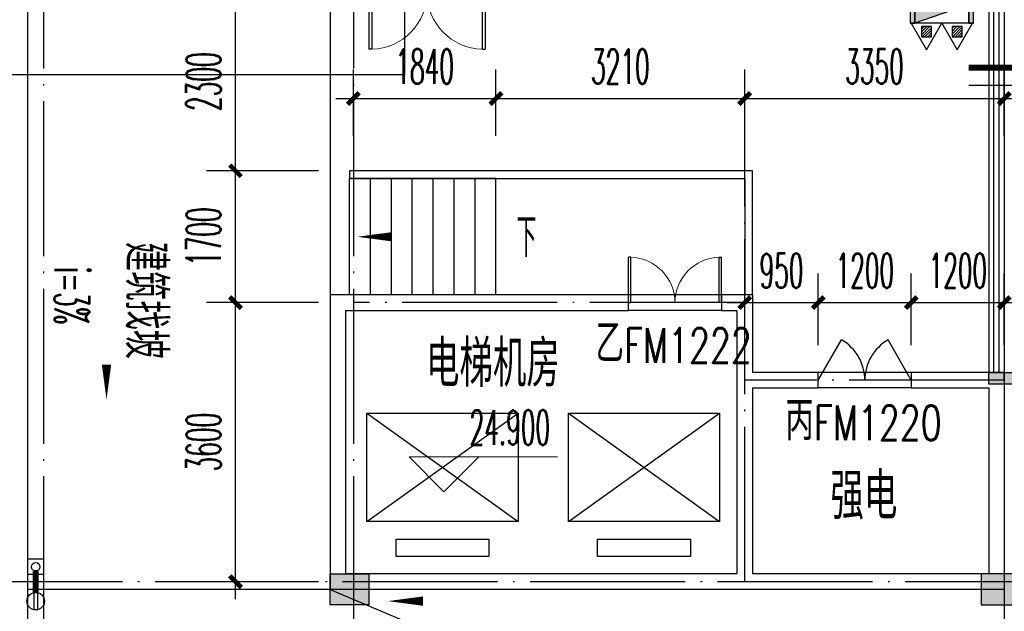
# Model space of a CAD drawing. Extents: x 1779708 to 7299578, y -1121471 to 88434.
# Tile 492 of 656: x 4882161 to 4894867, y -1036325 to -1028693. Entities that reach past the tile are written whole.
import ezdxf

# ---------------------------------------------------------------- set-up
doc = ezdxf.new("R2010")
doc.units = 0
doc.header["$LTSCALE"] = 1000
doc.header["$MEASUREMENT"] = 0
doc.linetypes.add('DASH', pattern=[0.35, 0.25, -0.1])
doc.linetypes.add('DOTE', pattern=[2.42, 2, -0.2, 0.02, -0.2])
doc.layers.get('0').update_dxf_attribs({"linetype": 'CONTINUOUS'})
doc.layers.get('Defpoints').update_dxf_attribs({"linetype": 'CONTINUOUS'})
for name, color, linetype in [('11111111111111111111111111111', 50, 'DASH'), ('a-dims', 7, 'CONTINUOUS'), ('DIM_IDEN', 3, 'CONTINUOUS'), ('DIM_SYMB', 3, 'CONTINUOUS'), ('DIM_污水', 3, 'CONTINUOUS'), ('DOTE', 1, 'DOTE'), ('EQUIP_灭火器', 7, 'CONTINUOUS'), ('EQUIP_雨水斗', 7, 'CONTINUOUS'), ('EVTR', 2, 'CONTINUOUS'), ('P_PS_DIM', 1, 'CONTINUOUS'), ('PIPE-虹吸雨水', 4, 'CONTINUOUS'), ('PUB_DIM', 3, 'CONTINUOUS'), ('PUB_TEXT', 7, 'CONTINUOUS'), ('SPACE', 7, 'CONTINUOUS'), ('STAIR', 2, 'CONTINUOUS'), ('WALL', 255, 'CONTINUOUS'), ('WINDOW', 2, 'CONTINUOUS'), ('WINDOW_TEXT', 7, 'CONTINUOUS'), ('修改', 6, 'CONTINUOUS'), ('墙柱', 2, 'CONTINUOUS'), ('室外构件', 4, 'CONTINUOUS'), ('栏杆', 6, 'CONTINUOUS'), ('消火栓', 4, 'CONTINUOUS')]:
    doc.layers.add(name, color=color, linetype=linetype)
doc.layers.add('DIM_ELEV', color=3, linetype='CONTINUOUS', lineweight=13)
doc.styles.add('_TCH_DIM', font='SIMPLEX.shx', dxfattribs={"width": 0.7, "bigfont": 'GBCBIG.shx'})
doc.styles.add('_TCH_DIM_T3', font='SIMPLEX.shx', dxfattribs={"width": 0.494118, "bigfont": 'GBCBIG.shx'})
doc.styles.add('_TCH_SPACE', font='SIMPLEX', dxfattribs={"height": 5, "bigfont": 'GBCBIG'})
doc.styles.add('_TCH_WINDOW', font='SIMPLEX', dxfattribs={"height": 3.5, "bigfont": 'GBCBIG'})
doc.styles.get("Standard").update_dxf_attribs({"font": 'GBENOR', "bigfont": 'GBCBIG'})
doc.dimstyles.new('_TCH_ARCH&&150', dxfattribs={"dimtxt": 446.25, "dimasz": 150, "dimexe": 375, "dimexo": 450, "dimgap": 189.375, "dimtad": 1, "dimdec": 0, "dimzin": 0, "dimdsep": 46, "dimtxsty": '_TCH_DIM_T3', "dimblk": 'ARCHTICK', "dimcen": 0.09, "dimdle": 225, "dimclrt": 7, "dimazin": 2, "dimtfac": 1, "dimtdec": 0, "dimtix": 1, "dimtmove": 2, "dimatfit": 3, "dimfxl": 250, "dimtolj": 1, "dimtzin": 0, "dimarcsym": 0})

# ---------------------------------------------------------------- blocks, each defined once
blk = doc.blocks.new('A$C159220C3')
at = {"layer": 'DOTE'}
for p, q in [((64000, 149200), (64000, 7200)), ((68000, 149200), (68000, 7200)), ((76400, 149200), (76400, 7200)), ((86800, 34100), (59600, 34100))]:
    blk.add_line(p, q, dxfattribs=at)
blk = doc.blocks.new('A$C58884EFE')
at = {"layer": '墙柱'}
h = blk.add_hatch(color=256, dxfattribs=at)
h.paths.add_polyline_path([(0, 0), (300, 0), (300, 300), (0, 300)])
h.paths.add_polyline_path([(0, 5300), (500, 5300), (500, 5800), (0, 5800)])
h.paths.add_polyline_path([(8200, 1100), (8700, 1100), (8700, 1600), (8200, 1600)])
h.paths.add_polyline_path([(8400, 13600), (8900, 13600), (8900, 13200), (8400, 13200)])
h.paths.add_polyline_path([(0, 13200), (500, 13200), (500, 13600), (0, 13600)])
h.paths.add_polyline_path([(8200, 5300), (8700, 5300), (8700, 5800), (8200, 5800)])
for points in [[(0, 13200), (500, 13200), (500, 13600), (0, 13600)], [(8400, 13600), (8900, 13600), (8900, 13200), (8400, 13200)], [(0, 5300), (500, 5300), (500, 5800), (0, 5800)], [(8200, 5300), (8700, 5300), (8700, 5800), (8200, 5800)], [(8200, 1100), (8700, 1100), (8700, 1600), (8200, 1600)], [(0, 0), (300, 0), (300, 300), (0, 300)]]:
    blk.add_lwpolyline(points, close=True, dxfattribs=at)
blk = doc.blocks.new('消火栓')
blk.add_hatch(color=256).paths.add_polyline_path([(-424, -125), (-364, -125), (-364, 115), (336, 115), (336, -125), (396, -125), (396, 175), (-424, 175)])
at = {"color": 1}
for p, q in [((-364, 115), (-364, -125)), ((336, 115), (-364, 115)), ((336, 115), (-364, -125)), ((336, -125), (336, 115)), ((336, -125), (-364, -125))]:
    blk.add_line(p, q, dxfattribs=at)
at = {"color": 2}
blk.add_lwpolyline([(-424, -125), (-364, -125), (-364, 115), (336, 115), (336, -125), (396, -125), (396, 175), (-424, 175), (-424, -125), (-424, -125)], dxfattribs=at)
at = {"color": 1}
blk.add_solid([(-364, 115), (-364, -125), (336, 115)], dxfattribs=at)
blk = doc.blocks.new('$TwtSys$00000545')
h = blk.add_hatch()
h.set_pattern_fill('ANSI31', color=256, scale=200, angle=180, style=0)
h.set_pattern_definition([(225, (199409.273, 63921.482), (17.6776695, -17.6776695), [])])
h.paths.add_polyline_path([(65, 174), (-65, 174), (-65, 44), (65, 44)])
for p, q in [((0, 344), (-198, 0)), ((198, 0), (0, 344)), ((-198, 0), (198, 0))]:
    blk.add_line(p, q)
blk.add_lwpolyline([(65, 174), (-65, 174), (-65, 44), (65, 44)], close=True)
blk = doc.blocks.new('a1')
at = {"layer": '11111111111111111111111111111'}
for p, q in [((59122, 49136), (59122, 48936)), ((59322, 49136), (59122, 49136)), ((59322, 48936), (59322, 49136)), ((59122, 48936), (59322, 48936))]:
    blk.add_line(p, q, dxfattribs=at)
blk = doc.blocks.new('$TwtSys$00000139')
at = {"color": 7}
for p, q in [((-19, 92, 0), (-19, -92, 0)), ((19, 92, 0), (19, -92, 0))]:
    blk.add_line(p, q, dxfattribs=at)
blk.add_circle((0, 0, 0), 93.8)
blk = doc.blocks.new('$DorLib2D$00000231')
at = {"color": 0}
for p, q in [((-0.5, 0), (-0.25, 0.433)), ((0.5, 0), (0.25, 0.433))]:
    blk.add_line(p, q, dxfattribs=at)
for centre, start, end in [((-0.5, 0), 0, 60), ((0.5, 0), 120, 180)]:
    blk.add_arc(centre, 0.5, start, end, dxfattribs=at)
blk = doc.blocks.new('$DorLib2D$00000002')
for p, q in [((-0.5, 0), (-0.5, 0.4875)), ((-0.475, 0.4875), (-0.5, 0.4875)), ((-0.475, 0), (-0.475, 0.4875)), ((0.475, 0), (0.475, 0.4875)), ((0.475, 0.4875), (0.5, 0.4875)), ((0.5, 0), (0.5, 0.4875)), ((-0.5, 0), (-0.475, 0)), ((0.5, 0), (0.475, 0))]:
    blk.add_line(p, q)
at = {"lineweight": 13}
for centre, start, end in [((-0.4875, 0), 0, 88.53072), ((0.4875, 0), 91.46928, 180)]:
    blk.add_arc(centre, 0.4875, start, end, dxfattribs=at)
blk = doc.blocks.new('$WINLIB2D$00000001')
at = {"color": 0}
for points in [[(-0.5, 0.5), (-0.5, -0.5)], [(-0.5, 0.5), (0.5, 0.5)], [(0.5, -0.5), (0.5, 0.5)], [(0.5, 0.1667), (-0.5, 0.1667)], [(0.5, -0.1667), (-0.5, -0.1667)], [(-0.5, -0.5), (0.5, -0.5)]]:
    blk.add_lwpolyline(points, dxfattribs=at)
blk = doc.blocks.new('_ArchTick')
at = {"color": 0, "linetype": 'ByBlock', "const_width": 0.4}
blk.add_lwpolyline([(-0.5, -0.5), (0.5, 0.5)], dxfattribs=at)
blk = doc.blocks.new('*D5780')
at = {"layer": 'Defpoints', "color": 0, "transparency": 16777216}
for p in [(4884946, -1028343), (4886467, -1028343), (4886467, -1030643)]:
    blk.add_point(p, dxfattribs=at)
at = {"layer": 'PUB_DIM', "color": 0, "lineweight": -2, "transparency": 16777216}
for p, q in [((4884946, -1030868), (4884946, -1028118)), ((4886017, -1028343), (4884571, -1028343)), ((4886017, -1030643), (4884571, -1030643))]:
    blk.add_line(p, q, dxfattribs=at)
at = {"layer": 'PUB_DIM', "color": 0, "lineweight": -2, "transparency": 16777216, "xscale": 150, "yscale": 150, "zscale": 150}
for p, rotation in [((4884946, -1028343), 90), ((4884946, -1030643), 270)]:
    blk.add_blockref('_ArchTick', p, dxfattribs=dict(at, rotation=rotation))
at = {"layer": 'PUB_DIM', "color": 7, "transparency": 16777216, "insert": (4884534, -1029493), "char_height": 446.2, "attachment_point": 5, "rotation": 90, "style": '_TCH_DIM_T3'}
blk.add_mtext('\\A1;2300', dxfattribs=at)
blk = doc.blocks.new('*D5781')
at = {"layer": 'Defpoints', "color": 0, "transparency": 16777216}
for p in [(4884946, -1030643), (4886467, -1030643), (4886467, -1032343)]:
    blk.add_point(p, dxfattribs=at)
at = {"layer": 'PUB_DIM', "color": 0, "lineweight": -2, "transparency": 16777216}
for p, q in [((4884946, -1032568), (4884946, -1030418)), ((4886017, -1030643), (4884571, -1030643)), ((4886017, -1032343), (4884571, -1032343))]:
    blk.add_line(p, q, dxfattribs=at)
at = {"layer": 'PUB_DIM', "color": 0, "lineweight": -2, "transparency": 16777216, "xscale": 150, "yscale": 150, "zscale": 150}
for p, rotation in [((4884946, -1030643), 90), ((4884946, -1032343), 270)]:
    blk.add_blockref('_ArchTick', p, dxfattribs=dict(at, rotation=rotation))
at = {"layer": 'PUB_DIM', "color": 7, "transparency": 16777216, "insert": (4884534, -1031493), "char_height": 446.2, "attachment_point": 5, "rotation": 90, "style": '_TCH_DIM_T3'}
blk.add_mtext('\\A1;1700', dxfattribs=at)
blk = doc.blocks.new('*D5782')
at = {"layer": 'Defpoints', "color": 0, "transparency": 16777216}
for p in [(4884946, -1032343), (4886467, -1032343), (4886467, -1035943)]:
    blk.add_point(p, dxfattribs=at)
at = {"layer": 'PUB_DIM', "color": 0, "lineweight": -2, "transparency": 16777216}
for p, q in [((4884946, -1036168), (4884946, -1032118)), ((4886017, -1032343), (4884571, -1032343)), ((4886017, -1035943), (4884571, -1035943))]:
    blk.add_line(p, q, dxfattribs=at)
at = {"layer": 'PUB_DIM', "color": 0, "lineweight": -2, "transparency": 16777216, "xscale": 150, "yscale": 150, "zscale": 150}
for p, rotation in [((4884946, -1032343), 90), ((4884946, -1035943), 270)]:
    blk.add_blockref('_ArchTick', p, dxfattribs=dict(at, rotation=rotation))
at = {"layer": 'PUB_DIM', "color": 7, "transparency": 16777216, "insert": (4884534, -1034143), "char_height": 446.2, "attachment_point": 5, "rotation": 90, "style": '_TCH_DIM_T3'}
blk.add_mtext('\\A1;3600', dxfattribs=at)
blk = doc.blocks.new('*D5783')
at = {"layer": 'Defpoints', "color": 0, "transparency": 16777216}
for p in [(4888307, -1029710), (4886467, -1030643), (4888307, -1030643)]:
    blk.add_point(p, dxfattribs=at)
at = {"layer": 'PUB_DIM', "color": 0, "lineweight": -2, "transparency": 16777216}
for p, q in [((4886467, -1030193), (4886467, -1029335)), ((4888307, -1030193), (4888307, -1029335)), ((4886242, -1029710), (4888532, -1029710))]:
    blk.add_line(p, q, dxfattribs=at)
at = {"layer": 'PUB_DIM', "color": 0, "lineweight": -2, "transparency": 16777216, "xscale": 150, "yscale": 150, "zscale": 150, "rotation": 180}
blk.add_blockref('_ArchTick', (4886467, -1029710), dxfattribs=at)
at = {"layer": 'PUB_DIM', "color": 0, "lineweight": -2, "transparency": 16777216, "xscale": 150, "yscale": 150, "zscale": 150}
blk.add_blockref('_ArchTick', (4888307, -1029710), dxfattribs=at)
at = {"layer": 'PUB_DIM', "color": 7, "transparency": 16777216, "insert": (4887387, -1029297), "char_height": 446.2, "attachment_point": 5, "style": '_TCH_DIM_T3'}
blk.add_mtext('\\A1;1840', dxfattribs=at)
blk = doc.blocks.new('*D5784')
at = {"layer": 'Defpoints', "color": 0, "transparency": 16777216}
for p in [(4891517, -1029710), (4888307, -1030643), (4891517, -1030643)]:
    blk.add_point(p, dxfattribs=at)
at = {"layer": 'PUB_DIM', "color": 0, "lineweight": -2, "transparency": 16777216}
for p, q in [((4888307, -1030193), (4888307, -1029335)), ((4891517, -1030193), (4891517, -1029335)), ((4888082, -1029710), (4891742, -1029710))]:
    blk.add_line(p, q, dxfattribs=at)
at = {"layer": 'PUB_DIM', "color": 0, "lineweight": -2, "transparency": 16777216, "xscale": 150, "yscale": 150, "zscale": 150, "rotation": 180}
blk.add_blockref('_ArchTick', (4888307, -1029710), dxfattribs=at)
at = {"layer": 'PUB_DIM', "color": 0, "lineweight": -2, "transparency": 16777216, "xscale": 150, "yscale": 150, "zscale": 150}
blk.add_blockref('_ArchTick', (4891517, -1029710), dxfattribs=at)
at = {"layer": 'PUB_DIM', "color": 7, "transparency": 16777216, "insert": (4889912, -1029297), "char_height": 446.2, "attachment_point": 5, "style": '_TCH_DIM_T3'}
blk.add_mtext('\\A1;3210', dxfattribs=at)
blk = doc.blocks.new('*D5785')
at = {"layer": 'Defpoints', "color": 0, "transparency": 16777216}
for p in [(4894867, -1029710), (4891517, -1030643), (4894867, -1030643)]:
    blk.add_point(p, dxfattribs=at)
at = {"layer": 'PUB_DIM', "color": 0, "lineweight": -2, "transparency": 16777216}
for p, q in [((4891517, -1030193), (4891517, -1029335)), ((4894867, -1030193), (4894867, -1029335)), ((4891292, -1029710), (4895092, -1029710))]:
    blk.add_line(p, q, dxfattribs=at)
at = {"layer": 'PUB_DIM', "color": 0, "lineweight": -2, "transparency": 16777216, "xscale": 150, "yscale": 150, "zscale": 150, "rotation": 180}
blk.add_blockref('_ArchTick', (4891517, -1029710), dxfattribs=at)
at = {"layer": 'PUB_DIM', "color": 0, "lineweight": -2, "transparency": 16777216, "xscale": 150, "yscale": 150, "zscale": 150}
blk.add_blockref('_ArchTick', (4894867, -1029710), dxfattribs=at)
at = {"layer": 'PUB_DIM', "color": 7, "transparency": 16777216, "insert": (4893192, -1029297), "char_height": 446.2, "attachment_point": 5, "style": '_TCH_DIM_T3'}
blk.add_mtext('\\A1;3350', dxfattribs=at)
blk = doc.blocks.new('*D5786')
at = {"layer": 'Defpoints', "color": 0, "transparency": 16777216}
for p in [(4892467, -1032343), (4891517, -1033343), (4892467, -1033343)]:
    blk.add_point(p, dxfattribs=at)
at = {"layer": 'PUB_DIM', "color": 0, "lineweight": -2, "transparency": 16777216}
for p, q in [((4891517, -1032893), (4891517, -1031968)), ((4892467, -1032893), (4892467, -1031968)), ((4891292, -1032343), (4892692, -1032343))]:
    blk.add_line(p, q, dxfattribs=at)
at = {"layer": 'PUB_DIM', "color": 0, "lineweight": -2, "transparency": 16777216, "xscale": 150, "yscale": 150, "zscale": 150, "rotation": 180}
blk.add_blockref('_ArchTick', (4891517, -1032343), dxfattribs=at)
at = {"layer": 'PUB_DIM', "color": 0, "lineweight": -2, "transparency": 16777216, "xscale": 150, "yscale": 150, "zscale": 150}
blk.add_blockref('_ArchTick', (4892467, -1032343), dxfattribs=at)
at = {"layer": 'PUB_DIM', "color": 7, "transparency": 16777216, "insert": (4891992, -1031931), "char_height": 446.2, "attachment_point": 5, "style": '_TCH_DIM_T3'}
blk.add_mtext('\\A1;950', dxfattribs=at)
blk = doc.blocks.new('*D5787')
at = {"layer": 'Defpoints', "color": 0, "transparency": 16777216}
for p in [(4893667, -1032343), (4892467, -1033343), (4893667, -1033343)]:
    blk.add_point(p, dxfattribs=at)
at = {"layer": 'PUB_DIM', "color": 0, "lineweight": -2, "transparency": 16777216}
for p, q in [((4892467, -1032893), (4892467, -1031968)), ((4893667, -1032893), (4893667, -1031968)), ((4892242, -1032343), (4893892, -1032343))]:
    blk.add_line(p, q, dxfattribs=at)
at = {"layer": 'PUB_DIM', "color": 0, "lineweight": -2, "transparency": 16777216, "xscale": 150, "yscale": 150, "zscale": 150, "rotation": 180}
blk.add_blockref('_ArchTick', (4892467, -1032343), dxfattribs=at)
at = {"layer": 'PUB_DIM', "color": 0, "lineweight": -2, "transparency": 16777216, "xscale": 150, "yscale": 150, "zscale": 150}
blk.add_blockref('_ArchTick', (4893667, -1032343), dxfattribs=at)
at = {"layer": 'PUB_DIM', "color": 7, "transparency": 16777216, "insert": (4893067, -1031931), "char_height": 446.2, "attachment_point": 5, "style": '_TCH_DIM_T3'}
blk.add_mtext('\\A1;1200', dxfattribs=at)
blk = doc.blocks.new('*D5788')
at = {"layer": 'Defpoints', "color": 0, "transparency": 16777216}
for p in [(4894867, -1032343), (4893667, -1033343), (4894867, -1033343)]:
    blk.add_point(p, dxfattribs=at)
at = {"layer": 'PUB_DIM', "color": 0, "lineweight": -2, "transparency": 16777216}
for p, q in [((4893667, -1032893), (4893667, -1031968)), ((4894867, -1032893), (4894867, -1031968)), ((4893442, -1032343), (4895092, -1032343))]:
    blk.add_line(p, q, dxfattribs=at)
at = {"layer": 'PUB_DIM', "color": 0, "lineweight": -2, "transparency": 16777216, "xscale": 150, "yscale": 150, "zscale": 150, "rotation": 180}
blk.add_blockref('_ArchTick', (4893667, -1032343), dxfattribs=at)
at = {"layer": 'PUB_DIM', "color": 0, "lineweight": -2, "transparency": 16777216, "xscale": 150, "yscale": 150, "zscale": 150}
blk.add_blockref('_ArchTick', (4894867, -1032343), dxfattribs=at)
at = {"layer": 'PUB_DIM', "color": 7, "transparency": 16777216, "insert": (4894267, -1031931), "char_height": 446.2, "attachment_point": 5, "style": '_TCH_DIM_T3'}
blk.add_mtext('\\A1;1200', dxfattribs=at)

msp = doc.modelspace()

# ---------------------------------------------------------------- hatches: boundary and pattern name
at = {"layer": 'WALL'}
msp.add_hatch(color=256, dxfattribs=at).paths.add_polyline_path([(4894667.1, -1033393.3), (4894667.1, -1033243.3), (4895167.1, -1033243.3), (4895167.1, -1033393.3)])

# ---------------------------------------------------------------- linework, layer by layer
at = {"layer": 'DIM_ELEV'}
for p, q in [((4887635, -1034782.8), (4887185, -1034332.8)), ((4887185, -1034332.8), (4889103.2, -1034332.8)), ((4887635, -1034782.8), (4888085, -1034332.8))]:
    msp.add_line(p, q, dxfattribs=at)
at = {"layer": 'DIM_IDEN'}
for p, q in [((4887125.6, -1028088.1), (4887125.6, -1029402.4)), ((4887125.6, -1029402.4), (4881261, -1029402.4)), ((4894407.9, -1029537), (4910769, -1029537))]:
    msp.add_line(p, q, dxfattribs=at)
at = {"layer": 'DIM_IDEN', "const_width": 75}
msp.add_lwpolyline([(4894407.9, -1029312), (4895560.6, -1029312)], dxfattribs=at)
at = {"layer": 'DIM_SYMB'}
for points in [[(4883281.4, -1031508.5, 0, 0, 0), (4883281.4, -1033593.4, 0, 120, 0), (4883281.4, -1033143.4, 0, 0, 0)], [(4888416.6, -1031493.3, 0, 0, 0), (4886517.1, -1031493.3, 0, 120, 0), (4886967.1, -1031493.3, 0, 0, 0)], [(4888998.7, -1036193.3, 0, 0, 0), (4886913.8, -1036193.3, 0, 120, 0), (4887363.8, -1036193.3, 0, 0, 0)]]:
    msp.add_lwpolyline(points, format="xyseb", dxfattribs=at)
at = {"layer": 'DIM_污水', "color": 3}
msp.add_circle((4882367.1, -1035749.6), 55, dxfattribs=at)
at = {"layer": 'DOTE'}
for p, q in [((4891517.1, -1035943.3), (4891517.1, -1030088.4)), ((4891517.1, -1032343.3), (4886467.1, -1032343.3)), ((4894867.1, -1033343.3), (4891517.1, -1033343.3))]:
    msp.add_line(p, q, dxfattribs=at)
at = {"layer": 'DOTE', "ltscale": 10}
msp.add_line((4886167.1, -1036043.3), (4913577.3, -1047619.4), dxfattribs=at)
at = {"layer": 'EVTR'}
for p, q in [((4886642.1, -1035168.3), (4886642.1, -1033768.3)), ((4886642.1, -1033768.3), (4888592.1, -1033768.3)), ((4886642.1, -1035168.3), (4888592.1, -1033768.3)), ((4886642.1, -1033768.3), (4888592.1, -1035168.3)), ((4888592.1, -1033768.3), (4888592.1, -1035168.3)), ((4889242.1, -1035168.3), (4889242.1, -1033768.3)), ((4889242.1, -1033768.3), (4891192.1, -1033768.3)), ((4889242.1, -1035168.3), (4891192.1, -1033768.3)), ((4889242.1, -1033768.3), (4891192.1, -1035168.3)), ((4891192.1, -1033768.3), (4891192.1, -1035168.3)), ((4888592.1, -1035168.3), (4886642.1, -1035168.3)), ((4891192.1, -1035168.3), (4889242.1, -1035168.3)), ((4887017.1, -1035618.3), (4887017.1, -1035393.3)), ((4887017.1, -1035393.3), (4888217.1, -1035393.3)), ((4888217.1, -1035393.3), (4888217.1, -1035618.3)), ((4889617.1, -1035618.3), (4889617.1, -1035393.3)), ((4889617.1, -1035393.3), (4890817.1, -1035393.3)), ((4890817.1, -1035393.3), (4890817.1, -1035618.3)), ((4888217.1, -1035618.3), (4887017.1, -1035618.3)), ((4890817.1, -1035618.3), (4889617.1, -1035618.3))]:
    msp.add_line(p, q, dxfattribs=at)
at = {"layer": 'PIPE-虹吸雨水', "const_width": 75}
msp.add_lwpolyline([(4882367.1, -1036081.1), (4882367.1, -1035804.6)], dxfattribs=at)
at = {"layer": 'STAIR'}
for p, q in [((4888307.1, -1030743.3), (4886417.1, -1030743.3)), ((4886417.1, -1032243.3), (4886417.1, -1030743.3)), ((4886687.1, -1032243.3), (4886687.1, -1030743.3)), ((4886957.1, -1032243.3), (4886957.1, -1030743.3)), ((4887227.1, -1032243.3), (4887227.1, -1030743.3)), ((4887497.1, -1032243.3), (4887497.1, -1030743.3)), ((4887767.1, -1032243.3), (4887767.1, -1030743.3)), ((4888037.1, -1032243.3), (4888037.1, -1030743.3)), ((4888307.1, -1032243.3), (4888307.1, -1030743.3)), ((4888307.1, -1032243.3), (4886417.1, -1032243.3))]:
    msp.add_line(p, q, dxfattribs=at)
at = {"layer": 'WALL'}
for p, q in [((4890017.1, -1032243.3), (4886167.1, -1032243.3)), ((4886167.1, -1032243.3), (4886167.1, -1036043.3)), ((4890017.1, -1032443.3), (4890017.1, -1032243.3)), ((4891617.1, -1032243.3), (4891217.1, -1032243.3)), ((4891217.1, -1032243.3), (4891217.1, -1032443.3)), ((4891617.1, -1032243.3), (4891617.1, -1033243.3)), ((4886367.1, -1032443.3), (4890017.1, -1032443.3)), ((4886367.1, -1032443.3), (4886367.1, -1035843.3)), ((4891217.1, -1032443.3), (4891417.1, -1032443.3)), ((4891417.1, -1032443.3), (4891417.1, -1033343.3)), ((4892467.1, -1033243.3), (4891617.1, -1033243.3)), ((4892467.1, -1033443.3), (4892467.1, -1033243.3)), ((4894667.1, -1033243.3), (4893667.1, -1033243.3)), ((4893667.1, -1033243.3), (4893667.1, -1033443.3)), ((4894867.1, -1033243.3), (4894667.1, -1033243.3)), ((4894867.1, -1033343.3), (4894867.1, -1033243.3)), ((4891417.1, -1033343.3), (4891417.1, -1035843.3)), ((4894867.1, -1033343.3), (4894867.1, -1036043.3)), ((4891617.1, -1033443.3), (4892467.1, -1033443.3)), ((4891617.1, -1033443.3), (4891617.1, -1035843.3)), ((4893667.1, -1033443.3), (4894667.1, -1033443.3)), ((4894667.1, -1033443.3), (4894667.1, -1035843.3)), ((4891417.1, -1035843.3), (4886367.1, -1035843.3)), ((4894667.1, -1035843.3), (4891617.1, -1035843.3)), ((4891517.1, -1036043.3), (4886167.1, -1036043.3)), ((4894867.1, -1036043.3), (4891517.1, -1036043.3))]:
    msp.add_line(p, q, dxfattribs=at)
msp.add_lwpolyline([(4894667.1, -1033393.3), (4894667.1, -1033243.3), (4895167.1, -1033243.3), (4895167.1, -1033393.3), (4894667.1, -1033393.3)], dxfattribs=at)
at = {"layer": 'WINDOW'}
for p, q in [((4891217.1, -1032243.3), (4890017.1, -1032243.3)), ((4891217.1, -1032443.3), (4890017.1, -1032443.3)), ((4893667.1, -1033243.3), (4892467.1, -1033243.3)), ((4893667.1, -1033443.3), (4892467.1, -1033443.3))]:
    msp.add_line(p, q, dxfattribs=at)
at = {"layer": '室外构件'}
for p, q in [((4886167.1, -1028443.3), (4886167.1, -1032243.3)), ((4894867.1, -1036043.3), (4882267.1, -1036043.3))]:
    msp.add_line(p, q, dxfattribs=at)
at = {"layer": '栏杆'}
for points in [[(4856997.1, -1047743.3), (4882267.1, -1047743.3), (4882267.1, -1022943.3), (4848667.1, -1022943.3), (4848667.1, -1043343.3)], [(4891617.1, -1032243.3), (4891617.1, -1030643.3), (4886417.1, -1030643.3), (4886417.1, -1030743.3), (4891517.1, -1030743.3), (4891517.1, -1032243.3)]]:
    msp.add_lwpolyline(points, dxfattribs=at)

# ---------------------------------------------------------------- block references
at = {"layer": 'EQUIP_灭火器', "color": 6, "xscale": -1, "yscale": -1}
for p in [(4893862.9, -1028738.2), (4894259.7, -1028738.2)]:
    msp.add_blockref('$TwtSys$00000545', p, dxfattribs=at)
at = {"layer": 'EQUIP_雨水斗', "xscale": 1.200000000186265, "yscale": 1.200000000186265, "zscale": 1.200000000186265}
msp.add_blockref('$TwtSys$00000139', (4882367.1, -1036193.6), dxfattribs=at)
at = {"layer": 'P_PS_DIM', "color": 3, "xscale": -1}
msp.add_blockref('a1', (4941589.1, -1084785.2), dxfattribs=at)
at = {"layer": 'WINDOW'}
ref = msp.add_blockref('$DorLib2D$00000002', (4887417.1, -1028343.3), dxfattribs=dict(at, xscale=-1500, yscale=1500, zscale=-1500, rotation=180.0000000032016))
ref.add_attrib('A', 'M1522', (4886712.1, -1028053.9), dxfattribs={"layer": 'WINDOW_TEXT', "height": 446.25, "rotation": 0, "style": '_TCH_WINDOW', "width": 0.705882})
ref = msp.add_blockref('$WINLIB2D$00000001', (4894767.1, -1030843.3), dxfattribs=dict(at, xscale=4800, yscale=-200, zscale=4800, rotation=269.9999999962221))
ref.add_attrib('A', 'LC4824', (4895502.7, -1031690.8), dxfattribs={"layer": 'WINDOW_TEXT', "height": 446.25, "rotation": 90, "style": '_TCH_WINDOW', "width": 0.705882})
at = {"layer": 'WINDOW', "xscale": -1200, "yscale": -1200, "zscale": -1200}
for name, p, rotation in [('$DorLib2D$00000002', (4890617.1, -1032343.3), 179.9999999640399), ('$DorLib2D$00000231', (4893067.1, -1033343.3), 179.9999999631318)]:
    msp.add_blockref(name, p, dxfattribs=dict(at, rotation=rotation))
at = {"layer": '修改'}
msp.add_blockref('A$C159220C3', (4818467.1, -1070043.3), dxfattribs=at)
at = {"layer": '修改', "xscale": -1, "rotation": 180}
msp.add_blockref('A$C58884EFE', (4886167.1, -1022643.3), dxfattribs=at)
at = {"layer": '消火栓', "color": 1}
msp.add_blockref('消火栓', (4894074.9, -1028613.6), dxfattribs=at)

# ---------------------------------------------------------------- texts
at = {"layer": 'a-dims'}
msp.add_text('建筑找坡', height=525, rotation=270, dxfattribs=at).set_placement((4883525.6, -1031559))
at = {"layer": 'a-dims', "style": '_TCH_DIM', "width": 0.494118}
msp.add_text('i=3%', height=446.25, rotation=270, dxfattribs=at).set_placement((4882611.2, -1031887.2))
at = {"layer": 'PUB_TEXT', "color": 7, "style": '_TCH_DIM'}
for s, height, width, p in [('下', 506.4, 0.7, (4888574.1, -1031755.8)), ('24.900', 446.25, 0.494118, (4887966.2, -1034175.3))]:
    msp.add_text(s, height=height, dxfattribs=dict(at, width=width)).set_placement(p)
at = {"layer": 'SPACE', "style": '_TCH_SPACE'}
for s, p in [('电梯机房', (4887403.6, -1033429.3)), ('强电', (4892623, -1035137.4))]:
    msp.add_text(s, height=600, dxfattribs=at).set_placement(p)
at = {"layer": 'WINDOW_TEXT', "style": '_TCH_WINDOW'}
for s, p in [('乙', (4889592.8, -1033118.3)), ('丙', (4892042.8, -1034118.3))]:
    msp.add_text(s, height=506.4, rotation=360, dxfattribs=at).set_placement(p)
at = {"layer": 'WINDOW_TEXT', "style": '_TCH_WINDOW', "width": 0.705882}
for s, p in [('FM1222', (4889961.4, -1033118.3)), ('FM1220', (4892411.4, -1034118.3))]:
    msp.add_text(s, height=446.25, rotation=360, dxfattribs=at).set_placement(p)

# ---------------------------------------------------------------- dimensions: what is measured, and where the dimension line sits
at = {"layer": 'PUB_DIM'}
for p1, p2, distance, picture, middle in [((4886467.1, -1030643.3), (4886467.1, -1028343.3), 1521, '*D5780', (4884533.6, -1029493.3)), ((4886467.1, -1030643.3), (4888307.1, -1030643.3), 933.7, '*D5783', (4887387.1, -1029297.1)), ((4888307.1, -1030643.3), (4891517.1, -1030643.3), 933.7, '*D5784', (4889912.1, -1029297.1)), ((4891517.1, -1030643.3), (4894867.1, -1030643.3), 933.7, '*D5785', (4893192.1, -1029297.1)), ((4886467.1, -1032343.3), (4886467.1, -1030643.3), 1521, '*D5781', (4884533.6, -1031493.3)), ((4891517.1, -1033343.3), (4892467.1, -1033343.3), 1000, '*D5786', (4891992.1, -1031930.8)), ((4892467.1, -1033343.3), (4893667.1, -1033343.3), 1000, '*D5787', (4893067.1, -1031930.8)), ((4893667.1, -1033343.3), (4894867.1, -1033343.3), 1000, '*D5788', (4894267.1, -1031930.8)), ((4886467.1, -1035943.3), (4886467.1, -1032343.3), 1521, '*D5782', (4884533.6, -1034143.3))]:
    dim = msp.add_aligned_dim(p1=p1, p2=p2, distance=distance, dimstyle='_TCH_ARCH&&150', dxfattribs=at)
    dim.commit()
    dim.dimension.update_dxf_attribs({"geometry": picture, "text_midpoint": middle})

doc.saveas('drawing.dxf')
